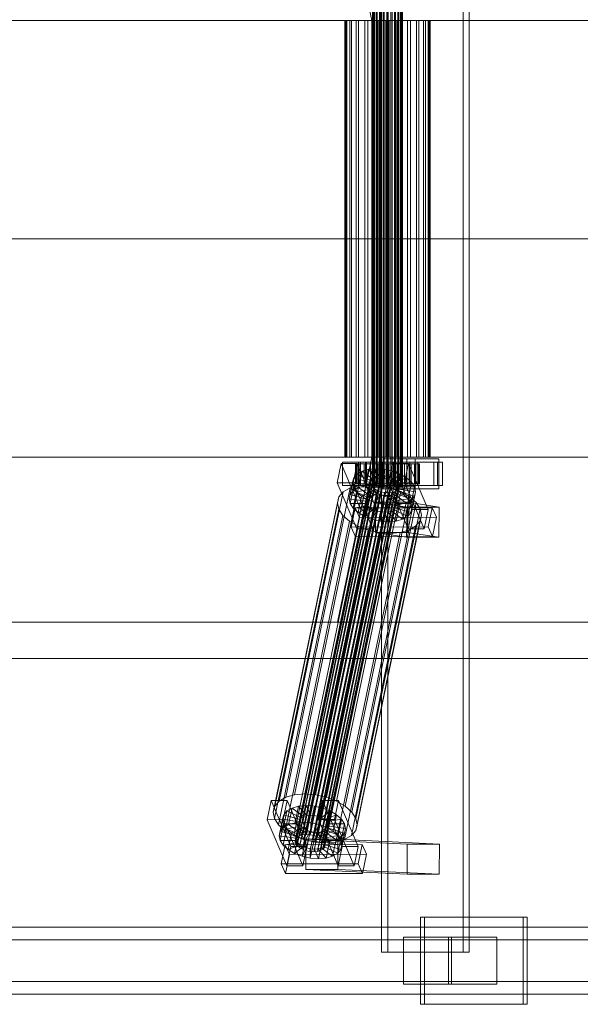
# Model space of a CAD drawing. Header units: millimetres. Extents: x -2233 to 65662, y -50530 to 6847.
# Tile 425 of 656: x 22352 to 22686, y -18456 to -17870. Entities that reach past the tile are written whole.
import ezdxf

# ---------------------------------------------------------------- set-up
doc = ezdxf.new("R2010")
doc.units = ezdxf.units.MM
doc.layers.add('superior_C02', color=7, linetype='Continuous', lineweight=0)

msp = doc.modelspace()

# ---------------------------------------------------------------- linework, layer by layer
at = {"layer": 'superior_C02'}
for p, q in [((22567.843, -17575), (22567.843, -18425)), ((22571.419, -18425), (22571.419, -17575)), ((22616.334, -18425), (22616.334, -17575)), ((22619.91, -17575), (22619.91, -18425)), ((22541.592, -17771.702), (22561.995, -17870)), ((22563.773, -17870), (22543.371, -17771.702)), ((22562.351, -18148), (22562.351, -17852)), ((22562.563, -18148), (22562.563, -17852)), ((22562.753, -18148), (22562.753, -17852)), ((22563.372, -18148), (22563.372, -17852)), ((22563.74, -18148), (22563.74, -17852)), ((22564.725, -18148), (22564.725, -17852)), ((22565.245, -18148), (22565.245, -17852)), ((22566.529, -18148), (22566.529, -17852)), ((22567.166, -18148), (22567.166, -17852)), ((22568.661, -18148), (22568.661, -17852)), ((22569.371, -18148), (22569.371, -17852)), ((22570.976, -18148), (22570.976, -17852)), ((22571.711, -18148), (22571.711, -17852)), ((22573.316, -18148), (22573.316, -17852)), ((22574.026, -18148), (22574.026, -17852)), ((22575.522, -18148), (22575.522, -17852)), ((22576.158, -18148), (22576.158, -17852)), ((22577.443, -18148), (22577.443, -17852)), ((22577.962, -18148), (22577.962, -17852)), ((22578.948, -18148), (22578.948, -17852)), ((22579.315, -18148), (22579.315, -17852)), ((22579.935, -17852), (22579.935, -18148)), ((22580.125, -18148), (22580.125, -17852)), ((22580.336, -18148), (22580.336, -17852)), ((21988.96, -17870), (22561.995, -17870)), ((22563.773, -17870), (21990.738, -17870)), ((22546.561, -17870), (22545.965, -17870)), ((22545.965, -17870), (22547.098, -17870)), ((22545.965, -18130), (22545.965, -17870)), ((22548.847, -17870), (22546.561, -17870)), ((22546.561, -18130), (22546.561, -17870)), ((22547.098, -17870), (22549.884, -17870)), ((22547.098, -18130), (22547.098, -17870)), ((22552.665, -17870), (22548.847, -17870)), ((22548.847, -18130), (22548.847, -17870)), ((22549.884, -17870), (22554.132, -17870)), ((22549.884, -18130), (22549.884, -17870)), ((22557.756, -17870), (22552.665, -17870)), ((22552.665, -18130), (22552.665, -17870)), ((22554.132, -17870), (22559.553, -17870)), ((22554.132, -18130), (22554.132, -17870)), ((22563.773, -17870), (22557.756, -17870)), ((22557.756, -18130), (22557.756, -17870)), ((22559.553, -17870), (22565.777, -17870)), ((22559.553, -18130), (22559.553, -17870)), ((22561.995, -17870), (22561.995, -18000)), ((22561.995, -17870), (22991.771, -17870)), ((22563.773, -18000), (22563.773, -17870)), ((22993.55, -17870), (22563.773, -17870)), ((22570.307, -17870), (22563.773, -17870)), ((22563.773, -18130), (22563.773, -17870)), ((22565.777, -17870), (22572.381, -17870)), ((22565.777, -18130), (22565.777, -17870)), ((22576.91, -17870), (22570.307, -17870)), ((22570.307, -18130), (22570.307, -17870)), ((22572.381, -17870), (22578.914, -17870)), ((22572.381, -18130), (22572.381, -17870)), ((22583.135, -17870), (22576.91, -17870)), ((22576.91, -18130), (22576.91, -17870)), ((22578.914, -17870), (22584.932, -17870)), ((22578.914, -18130), (22578.914, -17870)), ((22588.556, -17870), (22583.135, -17870)), ((22583.135, -18130), (22583.135, -17870)), ((22584.932, -17870), (22590.023, -17870)), ((22584.932, -18130), (22584.932, -17870)), ((22592.804, -17870), (22588.556, -17870)), ((22588.556, -18130), (22588.556, -17870)), ((22590.023, -17870), (22593.841, -17870)), ((22590.023, -18130), (22590.023, -17870)), ((22595.589, -17870), (22592.804, -17870)), ((22592.804, -18130), (22592.804, -17870)), ((22593.841, -17870), (22596.126, -17870)), ((22593.841, -18130), (22593.841, -17870)), ((22596.723, -17870), (22595.589, -17870)), ((22595.589, -17870), (22595.589, -18130)), ((22596.126, -17870), (22596.723, -17870)), ((22596.126, -18130), (22596.126, -17870)), ((22596.723, -18130), (22596.723, -17870)), ((21988.96, -18000), (22561.995, -18000)), ((22563.773, -18000), (21990.738, -18000)), ((22561.995, -18000), (22561.995, -18130)), ((22561.995, -18000), (22991.771, -18000)), ((22563.773, -18130), (22563.773, -18000)), ((22993.55, -18000), (22563.773, -18000)), ((21988.96, -18130), (22561.995, -18130)), ((22563.773, -18130), (21990.738, -18130)), ((22543.755, -18133.859), (22541.374, -18145.327)), ((22561.995, -18130), (22541.592, -18228.298)), ((22543.371, -18228.298), (22563.773, -18130)), ((22553.3, -18133.847), (22543.755, -18133.859)), ((22555.505, -18161.391), (22543.755, -18133.859)), ((22553.989, -18133), (22544.443, -18133)), ((22544.443, -18133), (22544.443, -18147)), ((22558.75, -18133), (22544.443, -18133)), ((22547.098, -18130), (22545.965, -18130)), ((22545.965, -18130), (22546.561, -18130)), ((22546.561, -18130), (22548.847, -18130)), ((22549.884, -18130), (22547.098, -18130)), ((22548.847, -18130), (22552.665, -18130)), ((22554.132, -18130), (22549.884, -18130)), ((22550.92, -18145.315), (22553.3, -18133.847)), ((22552.806, -18134), (22552.36, -18134)), ((22552.36, -18134), (22562.351, -18134)), ((22552.36, -18146), (22552.36, -18134)), ((22552.36, -18134), (22553.207, -18134)), ((22552.665, -18130), (22557.756, -18130)), ((22554.515, -18134), (22552.806, -18134)), ((22552.806, -18134), (22562.563, -18134)), ((22552.806, -18146), (22552.806, -18134)), ((22553.207, -18134), (22562.753, -18134)), ((22553.207, -18146), (22553.207, -18134)), ((22553.207, -18134), (22555.291, -18134)), ((22553.3, -18133.847), (22565.051, -18161.379)), ((22553.989, -18147), (22553.989, -18133)), ((22553.989, -18133), (22568.295, -18133)), ((22559.553, -18130), (22554.132, -18130)), ((22557.371, -18134), (22554.515, -18134)), ((22554.515, -18134), (22563.372, -18134)), ((22554.515, -18146), (22554.515, -18134)), ((22601.108, -18133), (22555.29, -18133)), ((22555.29, -18133), (22555.29, -18147)), ((22558.27, -18133), (22555.29, -18133)), ((22555.291, -18134), (22563.74, -18134)), ((22555.291, -18146), (22555.291, -18134)), ((22555.291, -18134), (22558.469, -18134)), ((22561.18, -18134), (22557.371, -18134)), ((22557.371, -18134), (22564.725, -18134)), ((22557.371, -18146), (22557.371, -18134)), ((22557.756, -18130), (22563.773, -18130)), ((22558.27, -18147), (22558.27, -18133)), ((22558.27, -18133), (22604.089, -18133)), ((22558.469, -18134), (22565.245, -18134)), ((22558.469, -18146), (22558.469, -18134)), ((22558.469, -18134), (22562.524, -18134)), ((22558.75, -18147), (22558.75, -18133)), ((22558.75, -18133), (22568.295, -18133)), ((22565.777, -18130), (22559.553, -18130)), ((22565.681, -18134), (22561.18, -18134)), ((22561.18, -18134), (22566.529, -18134)), ((22561.18, -18146), (22561.18, -18134)), ((22561.995, -18130), (22991.771, -18130)), ((22562.351, -18134), (22562.563, -18134)), ((22562.351, -18134), (22562.351, -18146)), ((22562.753, -18134), (22562.351, -18134)), ((22562.524, -18134), (22567.166, -18134)), ((22562.524, -18146), (22562.524, -18134)), ((22562.524, -18134), (22567.18, -18134)), ((22562.563, -18134), (22563.372, -18134)), ((22562.563, -18134), (22562.563, -18146)), ((22562.753, -18134), (22562.753, -18146)), ((22563.74, -18134), (22562.753, -18134)), ((22563.372, -18134), (22564.725, -18134)), ((22563.372, -18134), (22563.372, -18146)), ((22563.74, -18134), (22563.74, -18146)), ((22565.245, -18134), (22563.74, -18134)), ((22993.55, -18130), (22563.773, -18130)), ((22563.773, -18130), (22570.307, -18130)), ((22564.725, -18134), (22566.529, -18134)), ((22564.725, -18134), (22564.725, -18146)), ((22565.245, -18134), (22565.245, -18146)), ((22567.166, -18134), (22565.245, -18134)), ((22570.568, -18134), (22565.681, -18134)), ((22565.681, -18134), (22568.661, -18134)), ((22565.681, -18146), (22565.681, -18134)), ((22572.381, -18130), (22565.777, -18130)), ((22566.529, -18134), (22568.661, -18134)), ((22566.529, -18134), (22566.529, -18146)), ((22567.166, -18134), (22567.166, -18146)), ((22569.371, -18134), (22567.166, -18134)), ((22567.18, -18134), (22569.371, -18134)), ((22567.18, -18146), (22567.18, -18134)), ((22567.18, -18134), (22572.12, -18134)), ((22568.295, -18133), (22568.295, -18147)), ((22587.745, -18131), (22568.654, -18131)), ((22568.654, -18131), (22568.654, -18149)), ((22582.841, -18131), (22568.654, -18131)), ((22568.661, -18134), (22570.976, -18134)), ((22568.661, -18134), (22568.661, -18146)), ((22569.371, -18134), (22569.371, -18146)), ((22571.711, -18134), (22569.371, -18134)), ((22570.307, -18130), (22576.91, -18130)), ((22575.508, -18134), (22570.568, -18134)), ((22570.568, -18134), (22570.976, -18134)), ((22570.568, -18146), (22570.568, -18134)), ((22570.976, -18134), (22573.316, -18134)), ((22570.976, -18134), (22570.976, -18146)), ((22572.12, -18134), (22571.711, -18134)), ((22571.711, -18134), (22571.711, -18146)), ((22574.026, -18134), (22571.711, -18134)), ((22574.3, -18133.821), (22571.92, -18145.289)), ((22572.12, -18146), (22572.12, -18134)), ((22572.12, -18134), (22577.007, -18134)), ((22578.914, -18130), (22572.381, -18130)), ((22575.508, -18134), (22573.316, -18134)), ((22573.316, -18134), (22575.522, -18134)), ((22573.316, -18134), (22573.316, -18146)), ((22577.007, -18134), (22574.026, -18134)), ((22574.026, -18134), (22574.026, -18146)), ((22576.158, -18134), (22574.026, -18134)), ((22583.846, -18133.809), (22574.3, -18133.821)), ((22586.051, -18161.353), (22574.3, -18133.821)), ((22584.534, -18133), (22574.989, -18133)), ((22574.989, -18133), (22574.989, -18147)), ((22589.295, -18133), (22574.989, -18133)), ((22580.164, -18134), (22575.508, -18134)), ((22575.508, -18146), (22575.508, -18134)), ((22580.164, -18134), (22575.522, -18134)), ((22575.522, -18134), (22577.443, -18134)), ((22575.522, -18134), (22575.522, -18146)), ((22581.508, -18134), (22576.158, -18134)), ((22576.158, -18134), (22576.158, -18146)), ((22577.962, -18134), (22576.158, -18134)), ((22576.91, -18130), (22583.135, -18130)), ((22577.007, -18146), (22577.007, -18134)), ((22577.007, -18134), (22581.508, -18134)), ((22584.219, -18134), (22577.443, -18134)), ((22577.443, -18134), (22578.948, -18134)), ((22577.443, -18134), (22577.443, -18146)), ((22585.316, -18134), (22577.962, -18134)), ((22577.962, -18134), (22577.962, -18146)), ((22579.315, -18134), (22577.962, -18134)), ((22584.932, -18130), (22578.914, -18130)), ((22587.397, -18134), (22578.948, -18134)), ((22578.948, -18134), (22579.935, -18134)), ((22578.948, -18134), (22578.948, -18146)), ((22588.173, -18134), (22579.315, -18134)), ((22579.315, -18134), (22579.315, -18146)), ((22580.125, -18134), (22579.315, -18134)), ((22579.935, -18134), (22589.48, -18134)), ((22579.935, -18146), (22579.935, -18134)), ((22579.935, -18134), (22580.336, -18134)), ((22589.882, -18134), (22580.125, -18134)), ((22580.125, -18134), (22580.125, -18146)), ((22580.336, -18134), (22580.125, -18134)), ((22584.219, -18134), (22580.164, -18134)), ((22580.164, -18146), (22580.164, -18134)), ((22590.328, -18134), (22580.336, -18134)), ((22580.336, -18134), (22580.336, -18146)), ((22581.466, -18145.277), (22583.846, -18133.809)), ((22581.508, -18146), (22581.508, -18134)), ((22581.508, -18134), (22585.316, -18134)), ((22582.841, -18149), (22582.841, -18131)), ((22582.841, -18131), (22601.932, -18131)), ((22583.135, -18130), (22588.556, -18130)), ((22583.846, -18133.809), (22595.596, -18161.341)), ((22587.397, -18134), (22584.219, -18134)), ((22584.219, -18146), (22584.219, -18134)), ((22584.534, -18147), (22584.534, -18133)), ((22584.534, -18133), (22598.841, -18133)), ((22590.023, -18130), (22584.932, -18130)), ((22585.316, -18146), (22585.316, -18134)), ((22585.316, -18134), (22588.173, -18134)), ((22589.48, -18134), (22587.397, -18134)), ((22587.397, -18146), (22587.397, -18134)), ((22587.745, -18149), (22587.745, -18131)), ((22587.745, -18131), (22601.932, -18131)), ((22588.173, -18146), (22588.173, -18134)), ((22588.173, -18134), (22589.882, -18134)), ((22588.556, -18130), (22592.804, -18130)), ((22589.295, -18147), (22589.295, -18133)), ((22589.295, -18133), (22598.841, -18133)), ((22589.48, -18134), (22589.48, -18146)), ((22590.328, -18134), (22589.48, -18134)), ((22589.882, -18146), (22589.882, -18134)), ((22589.882, -18134), (22590.328, -18134)), ((22593.841, -18130), (22590.023, -18130)), ((22590.328, -18146), (22590.328, -18134)), ((22592.804, -18130), (22595.589, -18130)), ((22596.126, -18130), (22593.841, -18130)), ((22595.589, -18130), (22596.723, -18130)), ((22596.723, -18130), (22596.126, -18130)), ((22598.841, -18133), (22598.841, -18147)), ((22601.108, -18147), (22601.108, -18133)), ((22601.108, -18133), (22604.089, -18133)), ((22601.932, -18131), (22601.932, -18149)), ((22604.089, -18133), (22604.089, -18147)), ((22551.107, -18149.985), (22553.147, -18140.156)), ((22553.147, -18140.156), (22551.229, -18142.416)), ((22556.164, -18138.419), (22553.147, -18140.156)), ((22553.147, -18140.156), (22561.628, -18144.203)), ((22554.124, -18148.249), (22556.164, -18138.419)), ((22560.074, -18137.325), (22556.164, -18138.419)), ((22556.164, -18138.419), (22563.057, -18143.38)), ((22558.034, -18147.155), (22560.074, -18137.325)), ((22564.609, -18136.948), (22560.074, -18137.325)), ((22560.074, -18137.325), (22564.909, -18142.862)), ((22562.569, -18146.777), (22564.609, -18136.948)), ((22569.462, -18137.313), (22564.609, -18136.948)), ((22564.609, -18136.948), (22567.058, -18142.683)), ((22567.422, -18147.143), (22569.462, -18137.313)), ((22569.462, -18137.313), (22569.356, -18142.856)), ((22574.301, -18138.396), (22569.462, -18137.313)), ((22574.301, -18138.396), (22571.648, -18143.369)), ((22572.261, -18148.226), (22574.301, -18138.396)), ((22578.796, -18140.123), (22573.778, -18144.188)), ((22578.796, -18140.123), (22574.301, -18138.396)), ((22576.756, -18149.953), (22578.796, -18140.123)), ((22582.642, -18142.377), (22578.796, -18140.123)), ((22516.357, -18358.68), (22560.732, -18144.881)), ((22516.634, -18360.017), (22561.01, -18146.218)), ((22516.684, -18357.434), (22561.059, -18143.635)), ((22517.593, -18356.363), (22561.968, -18142.565)), ((22519.022, -18355.541), (22563.397, -18141.742)), ((22520.874, -18355.022), (22565.249, -18141.224)), ((22523.022, -18354.844), (22567.398, -18141.045)), ((22525.321, -18355.017), (22569.696, -18141.218)), ((22527.613, -18355.53), (22571.988, -18141.731)), ((22529.742, -18356.348), (22574.118, -18142.549)), ((22531.564, -18357.415), (22575.939, -18143.617)), ((22532.953, -18358.659), (22577.329, -18144.861)), ((22578.192, -18146.196), (22533.816, -18359.995)), ((22541.374, -18145.327), (22550.92, -18145.315)), ((22541.374, -18145.327), (22553.125, -18172.859)), ((22548.498, -18154.877), (22550.538, -18145.047)), ((22549.188, -18152.246), (22551.229, -18142.416)), ((22551.229, -18142.416), (22550.538, -18145.047)), ((22550.538, -18145.047), (22560.392, -18146.52)), ((22550.538, -18145.047), (22551.124, -18147.868)), ((22562.671, -18172.847), (22550.92, -18145.315)), ((22551.229, -18142.416), (22560.719, -18145.274)), ((22562.351, -18146), (22552.36, -18146)), ((22552.36, -18146), (22552.806, -18146)), ((22553.207, -18146), (22552.36, -18146)), ((22562.563, -18146), (22552.806, -18146)), ((22552.806, -18146), (22554.515, -18146)), ((22562.753, -18146), (22553.207, -18146)), ((22555.291, -18146), (22553.207, -18146)), ((22563.372, -18146), (22554.515, -18146)), ((22554.515, -18146), (22557.371, -18146)), ((22563.74, -18146), (22555.291, -18146)), ((22558.469, -18146), (22555.291, -18146)), ((22564.725, -18146), (22557.371, -18146)), ((22557.371, -18146), (22561.18, -18146)), ((22565.245, -18146), (22558.469, -18146)), ((22562.524, -18146), (22558.469, -18146)), ((22560.719, -18145.274), (22558.679, -18155.103)), ((22561.628, -18144.203), (22559.588, -18154.033)), ((22560.392, -18146.52), (22560.719, -18145.274)), ((22560.719, -18145.274), (22561.628, -18144.203)), ((22561.059, -18143.635), (22560.732, -18144.881)), ((22560.732, -18144.881), (22561.01, -18146.218)), ((22561.01, -18146.218), (22561.873, -18147.554)), ((22563.057, -18143.38), (22561.017, -18153.21)), ((22561.968, -18142.565), (22561.059, -18143.635)), ((22566.529, -18146), (22561.18, -18146)), ((22561.18, -18146), (22565.681, -18146)), ((22561.628, -18144.203), (22563.057, -18143.38)), ((22563.397, -18141.742), (22561.968, -18142.565)), ((22562.563, -18146), (22562.351, -18146)), ((22562.351, -18146), (22562.753, -18146)), ((22567.166, -18146), (22562.524, -18146)), ((22567.18, -18146), (22562.524, -18146)), ((22563.372, -18146), (22562.563, -18146)), ((22562.753, -18146), (22563.74, -18146)), ((22564.909, -18142.862), (22562.869, -18152.692)), ((22563.057, -18143.38), (22564.909, -18142.862)), ((22564.725, -18146), (22563.372, -18146)), ((22565.249, -18141.224), (22563.397, -18141.742)), ((22563.74, -18146), (22565.245, -18146)), ((22566.529, -18146), (22564.725, -18146)), ((22564.909, -18142.862), (22567.058, -18142.683)), ((22567.058, -18142.683), (22565.017, -18152.513)), ((22565.245, -18146), (22567.166, -18146)), ((22567.398, -18141.045), (22565.249, -18141.224)), ((22568.661, -18146), (22565.681, -18146)), ((22565.681, -18146), (22570.568, -18146)), ((22568.661, -18146), (22566.529, -18146)), ((22567.058, -18142.683), (22569.356, -18142.856)), ((22567.166, -18146), (22569.371, -18146)), ((22569.371, -18146), (22567.18, -18146)), ((22572.12, -18146), (22567.18, -18146)), ((22569.356, -18142.856), (22567.316, -18152.686)), ((22569.696, -18141.218), (22567.398, -18141.045)), ((22570.976, -18146), (22568.661, -18146)), ((22569.356, -18142.856), (22571.648, -18143.369)), ((22569.371, -18146), (22571.711, -18146)), ((22571.648, -18143.369), (22569.608, -18153.199)), ((22571.988, -18141.731), (22569.696, -18141.218)), ((22570.976, -18146), (22570.568, -18146)), ((22570.568, -18146), (22575.508, -18146)), ((22573.316, -18146), (22570.976, -18146)), ((22571.648, -18143.369), (22573.778, -18144.188)), ((22571.711, -18146), (22572.12, -18146)), ((22571.711, -18146), (22574.026, -18146)), ((22573.778, -18144.188), (22571.737, -18154.017)), ((22571.92, -18145.289), (22581.466, -18145.277)), ((22571.92, -18145.289), (22583.671, -18172.821)), ((22574.118, -18142.549), (22571.988, -18141.731)), ((22577.007, -18146), (22572.12, -18146)), ((22575.522, -18146), (22573.316, -18146)), ((22573.316, -18146), (22575.508, -18146)), ((22575.599, -18145.255), (22573.559, -18155.085)), ((22573.778, -18144.188), (22575.599, -18145.255)), ((22574.026, -18146), (22577.007, -18146)), ((22574.026, -18146), (22576.158, -18146)), ((22575.939, -18143.617), (22574.118, -18142.549)), ((22575.508, -18146), (22580.164, -18146)), ((22577.443, -18146), (22575.522, -18146)), ((22575.522, -18146), (22580.164, -18146)), ((22582.642, -18142.377), (22575.599, -18145.255)), ((22575.599, -18145.255), (22576.989, -18146.499)), ((22577.329, -18144.861), (22575.939, -18143.617)), ((22576.158, -18146), (22581.508, -18146)), ((22576.158, -18146), (22577.962, -18146)), ((22585.575, -18145.003), (22576.989, -18146.499)), ((22581.508, -18146), (22577.007, -18146)), ((22578.192, -18146.196), (22577.329, -18144.861)), ((22578.948, -18146), (22577.443, -18146)), ((22577.443, -18146), (22584.219, -18146)), ((22577.962, -18146), (22585.316, -18146)), ((22577.962, -18146), (22579.315, -18146)), ((22578.469, -18147.533), (22578.192, -18146.196)), ((22579.935, -18146), (22578.948, -18146)), ((22578.948, -18146), (22587.397, -18146)), ((22579.315, -18146), (22588.173, -18146)), ((22579.315, -18146), (22580.125, -18146)), ((22589.48, -18146), (22579.935, -18146)), ((22580.336, -18146), (22579.935, -18146)), ((22580.125, -18146), (22589.882, -18146)), ((22580.125, -18146), (22580.336, -18146)), ((22580.164, -18146), (22584.219, -18146)), ((22580.336, -18146), (22590.328, -18146)), ((22580.601, -18152.207), (22582.642, -18142.377)), ((22593.216, -18172.809), (22581.466, -18145.277)), ((22585.316, -18146), (22581.508, -18146)), ((22585.575, -18145.003), (22582.642, -18142.377)), ((22583.535, -18154.833), (22585.575, -18145.003)), ((22584.219, -18146), (22587.397, -18146)), ((22588.173, -18146), (22585.316, -18146)), ((22587.397, -18147.823), (22585.575, -18145.003)), ((22587.397, -18146), (22589.48, -18146)), ((22589.882, -18146), (22588.173, -18146)), ((22589.48, -18146), (22590.328, -18146)), ((22590.328, -18146), (22589.882, -18146)), ((22506.745, -18334.981), (22544.999, -18150.672)), ((22510.778, -18332.659), (22549.033, -18148.35)), ((22516.004, -18331.197), (22554.259, -18146.887)), ((22517.497, -18361.352), (22561.873, -18147.554)), ((22518.887, -18362.596), (22563.262, -18148.798)), ((22520.709, -18363.664), (22565.084, -18149.865)), ((22522.068, -18330.692), (22560.322, -18146.383)), ((22522.838, -18364.482), (22567.213, -18150.683)), ((22525.13, -18364.995), (22569.505, -18151.196)), ((22527.429, -18365.168), (22571.804, -18151.369)), ((22528.555, -18331.181), (22566.81, -18146.872)), ((22529.577, -18364.989), (22573.952, -18151.191)), ((22531.429, -18364.471), (22575.804, -18150.672)), ((22532.858, -18363.648), (22577.233, -18149.85)), ((22533.767, -18362.578), (22578.142, -18148.779)), ((22534.094, -18361.332), (22578.469, -18147.533)), ((22535.024, -18332.629), (22573.278, -18148.32)), ((22541.033, -18334.938), (22579.288, -18150.629)), ((22544.999, -18150.672), (22542.434, -18153.694)), ((22544.443, -18147), (22553.989, -18147)), ((22544.443, -18147), (22558.75, -18147)), ((22549.033, -18148.35), (22544.999, -18150.672)), ((22554.259, -18146.887), (22549.033, -18148.35)), ((22549.084, -18157.698), (22551.124, -18147.868)), ((22549.188, -18152.246), (22551.107, -18149.985)), ((22550.906, -18160.518), (22552.946, -18150.688)), ((22551.107, -18149.985), (22554.124, -18148.249)), ((22559.588, -18154.033), (22551.107, -18149.985)), ((22551.124, -18147.868), (22560.67, -18147.856)), ((22551.124, -18147.868), (22552.946, -18150.688)), ((22552.946, -18150.688), (22561.533, -18149.192)), ((22552.946, -18150.688), (22555.88, -18153.314)), ((22568.295, -18147), (22553.989, -18147)), ((22554.124, -18148.249), (22558.034, -18147.155)), ((22561.017, -18153.21), (22554.124, -18148.249)), ((22560.322, -18146.383), (22554.259, -18146.887)), ((22555.29, -18147), (22601.108, -18147)), ((22555.29, -18147), (22558.27, -18147)), ((22555.88, -18153.314), (22562.922, -18150.436)), ((22558.034, -18147.155), (22562.569, -18146.777)), ((22562.869, -18152.692), (22558.034, -18147.155)), ((22604.089, -18147), (22558.27, -18147)), ((22560.392, -18146.52), (22558.352, -18156.35)), ((22560.67, -18147.856), (22558.63, -18157.686)), ((22568.295, -18147), (22558.75, -18147)), ((22561.533, -18149.192), (22559.493, -18159.022)), ((22559.725, -18155.567), (22564.744, -18151.503)), ((22566.81, -18146.872), (22560.322, -18146.383)), ((22560.67, -18147.856), (22560.392, -18146.52)), ((22561.533, -18149.192), (22560.67, -18147.856)), ((22562.922, -18150.436), (22560.882, -18160.266)), ((22562.922, -18150.436), (22561.533, -18149.192)), ((22561.873, -18147.554), (22563.262, -18148.798)), ((22562.753, -18148), (22562.351, -18148)), ((22562.351, -18148), (22562.563, -18148)), ((22562.563, -18148), (22563.372, -18148)), ((22565.017, -18152.513), (22562.569, -18146.777)), ((22562.569, -18146.777), (22567.422, -18147.143)), ((22564.744, -18151.503), (22562.704, -18161.333)), ((22563.74, -18148), (22562.753, -18148)), ((22564.744, -18151.503), (22562.922, -18150.436)), ((22563.262, -18148.798), (22565.084, -18149.865)), ((22563.372, -18148), (22564.725, -18148)), ((22565.245, -18148), (22563.74, -18148)), ((22564.725, -18148), (22566.529, -18148)), ((22566.873, -18152.321), (22564.744, -18151.503)), ((22565.084, -18149.865), (22567.213, -18150.683)), ((22567.166, -18148), (22565.245, -18148)), ((22566.529, -18148), (22568.661, -18148)), ((22573.278, -18148.32), (22566.81, -18146.872)), ((22569.371, -18148), (22567.166, -18148)), ((22567.213, -18150.683), (22569.505, -18151.196)), ((22567.316, -18152.686), (22567.422, -18147.143)), ((22567.422, -18147.143), (22572.261, -18148.226)), ((22568.654, -18149), (22587.745, -18149)), ((22582.841, -18149), (22568.654, -18149)), ((22568.661, -18148), (22570.976, -18148)), ((22571.711, -18148), (22569.371, -18148)), ((22569.505, -18151.196), (22571.804, -18151.369)), ((22569.608, -18153.199), (22572.261, -18148.226)), ((22570.976, -18148), (22573.316, -18148)), ((22574.026, -18148), (22571.711, -18148)), ((22571.737, -18154.017), (22576.756, -18149.953)), ((22571.804, -18151.369), (22573.952, -18151.191)), ((22572.261, -18148.226), (22576.756, -18149.953)), ((22579.288, -18150.629), (22573.278, -18148.32)), ((22573.316, -18148), (22575.522, -18148)), ((22573.952, -18151.191), (22575.804, -18150.672)), ((22576.158, -18148), (22574.026, -18148)), ((22576.893, -18151.488), (22574.853, -18161.318)), ((22576.989, -18146.499), (22574.948, -18156.329)), ((22574.989, -18147), (22584.534, -18147)), ((22574.989, -18147), (22589.295, -18147)), ((22576.893, -18151.488), (22575.464, -18152.311)), ((22575.522, -18148), (22577.443, -18148)), ((22577.802, -18150.417), (22575.762, -18160.247)), ((22575.804, -18150.672), (22577.233, -18149.85)), ((22575.811, -18157.665), (22577.852, -18147.835)), ((22578.129, -18149.171), (22576.089, -18159.001)), ((22577.962, -18148), (22576.158, -18148)), ((22576.756, -18149.953), (22580.601, -18152.207)), ((22577.802, -18150.417), (22576.893, -18151.488)), ((22585.374, -18155.535), (22576.893, -18151.488)), ((22576.989, -18146.499), (22577.852, -18147.835)), ((22577.233, -18149.85), (22578.142, -18148.779)), ((22577.443, -18148), (22578.948, -18148)), ((22578.129, -18149.171), (22577.802, -18150.417)), ((22587.293, -18153.275), (22577.802, -18150.417)), ((22577.852, -18147.835), (22587.397, -18147.823)), ((22577.852, -18147.835), (22578.129, -18149.171)), ((22579.315, -18148), (22577.962, -18148)), ((22587.983, -18150.644), (22578.129, -18149.171)), ((22578.142, -18148.779), (22578.469, -18147.533)), ((22578.948, -18148), (22579.935, -18148)), ((22584.429, -18153.641), (22579.288, -18150.629)), ((22580.125, -18148), (22579.315, -18148)), ((22579.935, -18148), (22580.336, -18148)), ((22580.336, -18148), (22580.125, -18148)), ((22601.932, -18149), (22582.841, -18149)), ((22598.841, -18147), (22584.534, -18147)), ((22587.397, -18147.823), (22585.357, -18157.653)), ((22585.943, -18160.474), (22587.983, -18150.644)), ((22587.293, -18153.275), (22587.983, -18150.644)), ((22587.983, -18150.644), (22587.397, -18147.823)), ((22601.932, -18149), (22587.745, -18149)), ((22598.841, -18147), (22589.295, -18147)), ((22604.089, -18147), (22601.108, -18147)), ((22503.257, -18341.52), (22541.512, -18157.211)), ((22504.179, -18338.003), (22542.434, -18153.694)), ((22542.434, -18153.694), (22541.512, -18157.211)), ((22541.512, -18157.211), (22542.295, -18160.982)), ((22546.174, -18337.95), (22584.429, -18153.641)), ((22548.498, -18154.877), (22549.188, -18152.246)), ((22558.352, -18156.35), (22548.498, -18154.877)), ((22549.084, -18157.698), (22548.498, -18154.877)), ((22558.63, -18157.686), (22549.084, -18157.698)), ((22550.906, -18160.518), (22549.084, -18157.698)), ((22558.679, -18155.103), (22549.188, -18152.246)), ((22550.096, -18341.461), (22588.35, -18157.152)), ((22553.84, -18163.144), (22555.88, -18153.314)), ((22555.88, -18153.314), (22559.725, -18155.567)), ((22557.685, -18165.397), (22559.725, -18155.567)), ((22558.679, -18155.103), (22558.352, -18156.35)), ((22558.352, -18156.35), (22558.63, -18157.686)), ((22558.63, -18157.686), (22559.493, -18159.022)), ((22559.588, -18154.033), (22558.679, -18155.103)), ((22561.017, -18153.21), (22559.588, -18154.033)), ((22559.725, -18155.567), (22564.221, -18157.295)), ((22562.869, -18152.692), (22561.017, -18153.21)), ((22562.18, -18167.125), (22564.221, -18157.295)), ((22565.017, -18152.513), (22562.869, -18152.692)), ((22564.45, -18156.962), (22564.202, -18174.943)), ((22564.221, -18157.295), (22566.873, -18152.321)), ((22564.221, -18157.295), (22569.06, -18158.378)), ((22583.54, -18156.962), (22564.45, -18156.962)), ((22582.959, -18159.83), (22564.45, -18156.962)), ((22566.873, -18152.321), (22564.833, -18162.151)), ((22567.316, -18152.686), (22565.017, -18152.513)), ((22569.165, -18152.835), (22566.873, -18152.321)), ((22569.165, -18152.835), (22567.125, -18162.664)), ((22569.608, -18153.199), (22567.316, -18152.686)), ((22569.06, -18158.378), (22569.165, -18152.835)), ((22571.464, -18153.008), (22569.165, -18152.835)), ((22571.464, -18153.008), (22569.424, -18162.837)), ((22571.737, -18154.017), (22569.608, -18153.199)), ((22573.612, -18152.829), (22571.464, -18153.008)), ((22573.912, -18158.743), (22571.464, -18153.008)), ((22573.612, -18152.829), (22571.572, -18162.659)), ((22573.559, -18155.085), (22571.737, -18154.017)), ((22575.464, -18152.311), (22573.424, -18162.14)), ((22573.559, -18155.085), (22580.601, -18152.207)), ((22574.948, -18156.329), (22573.559, -18155.085)), ((22575.464, -18152.311), (22573.612, -18152.829)), ((22578.448, -18158.366), (22573.612, -18152.829)), ((22574.948, -18156.329), (22583.535, -18154.833)), ((22575.811, -18157.665), (22574.948, -18156.329)), ((22582.357, -18157.272), (22575.464, -18152.311)), ((22585.357, -18157.653), (22575.811, -18157.665)), ((22576.089, -18159.001), (22575.811, -18157.665)), ((22578.448, -18158.366), (22582.357, -18157.272)), ((22580.317, -18167.102), (22582.357, -18157.272)), ((22580.601, -18152.207), (22583.535, -18154.833)), ((22582.357, -18157.272), (22585.374, -18155.535)), ((22583.293, -18174.943), (22583.54, -18156.962)), ((22583.334, -18165.365), (22585.374, -18155.535)), ((22583.535, -18154.833), (22585.357, -18157.653)), ((22583.54, -18156.962), (22602.049, -18159.83)), ((22588.35, -18157.152), (22584.429, -18153.641)), ((22585.253, -18163.105), (22587.293, -18153.275)), ((22585.357, -18157.653), (22585.943, -18160.474)), ((22585.374, -18155.535), (22587.293, -18153.275)), ((22590.786, -18160.922), (22588.35, -18157.152)), ((22504.04, -18345.291), (22542.295, -18160.982)), ((22542.295, -18160.982), (22544.73, -18164.752)), ((22552.152, -18160.247), (22549.772, -18171.715)), ((22559.493, -18159.022), (22550.906, -18160.518)), ((22553.84, -18163.144), (22550.906, -18160.518)), ((22597.97, -18160.19), (22552.152, -18160.247)), ((22554.6, -18165.983), (22552.152, -18160.247)), ((22590.786, -18160.922), (22552.531, -18345.231)), ((22553.125, -18172.859), (22555.505, -18161.391)), ((22560.882, -18160.266), (22553.84, -18163.144)), ((22557.685, -18165.397), (22553.84, -18163.144)), ((22555.505, -18161.391), (22565.051, -18161.379)), ((22562.704, -18161.333), (22557.685, -18165.397)), ((22559.493, -18159.022), (22560.882, -18160.266)), ((22560.882, -18160.266), (22562.704, -18161.333)), ((22564.833, -18162.151), (22562.18, -18167.125)), ((22565.051, -18161.379), (22562.671, -18172.847)), ((22562.704, -18161.333), (22564.833, -18162.151)), ((22564.833, -18162.151), (22567.125, -18162.664)), ((22567.019, -18168.208), (22569.06, -18158.378)), ((22567.125, -18162.664), (22567.019, -18168.208)), ((22567.125, -18162.664), (22569.424, -18162.837)), ((22569.06, -18158.378), (22573.912, -18158.743)), ((22569.424, -18162.837), (22571.572, -18162.659)), ((22569.424, -18162.837), (22571.872, -18168.573)), ((22571.572, -18162.659), (22573.424, -18162.14)), ((22571.572, -18162.659), (22576.407, -18168.196)), ((22571.872, -18168.573), (22573.912, -18158.743)), ((22573.424, -18162.14), (22574.853, -18161.318)), ((22573.424, -18162.14), (22580.317, -18167.102)), ((22573.912, -18158.743), (22578.448, -18158.366)), ((22574.853, -18161.318), (22575.762, -18160.247)), ((22574.853, -18161.318), (22583.334, -18165.365)), ((22575.762, -18160.247), (22576.089, -18159.001)), ((22575.762, -18160.247), (22585.253, -18163.105)), ((22576.089, -18159.001), (22585.943, -18160.474)), ((22576.407, -18168.196), (22578.448, -18158.366)), ((22582.711, -18177.811), (22582.959, -18159.83)), ((22582.959, -18159.83), (22602.049, -18159.83)), ((22585.253, -18163.105), (22583.334, -18165.365)), ((22583.671, -18172.821), (22586.051, -18161.353)), ((22585.943, -18160.474), (22585.253, -18163.105)), ((22586.051, -18161.353), (22595.596, -18161.341)), ((22591.569, -18164.693), (22590.786, -18160.922)), ((22595.596, -18161.341), (22593.216, -18172.809)), ((22595.59, -18171.658), (22597.97, -18160.19)), ((22597.97, -18160.19), (22600.418, -18165.926)), ((22602.049, -18159.83), (22601.802, -18177.811)), ((22506.476, -18349.061), (22544.73, -18164.752)), ((22510.397, -18352.572), (22548.652, -18168.263)), ((22544.73, -18164.752), (22548.652, -18168.263)), ((22548.652, -18168.263), (22553.793, -18171.275)), ((22552.22, -18177.451), (22554.6, -18165.983)), ((22552.392, -18352.519), (22590.647, -18168.21)), ((22553.314, -18349.002), (22591.569, -18164.693)), ((22554.6, -18165.983), (22600.418, -18165.926)), ((22562.18, -18167.125), (22557.685, -18165.397)), ((22567.019, -18168.208), (22562.18, -18167.125)), ((22571.872, -18168.573), (22567.019, -18168.208)), ((22576.407, -18168.196), (22571.872, -18168.573)), ((22580.317, -18167.102), (22576.407, -18168.196)), ((22583.334, -18165.365), (22580.317, -18167.102)), ((22588.081, -18171.232), (22590.647, -18168.21)), ((22590.647, -18168.21), (22591.569, -18164.693)), ((22600.418, -18165.926), (22598.038, -18177.394)), ((22515.538, -18355.584), (22553.793, -18171.275)), ((22521.548, -18357.893), (22559.803, -18173.584)), ((22528.017, -18359.341), (22566.271, -18175.032)), ((22534.504, -18359.83), (22572.758, -18175.521)), ((22540.567, -18359.326), (22578.822, -18175.016)), ((22545.793, -18357.863), (22584.048, -18173.554)), ((22549.772, -18171.715), (22595.59, -18171.658)), ((22549.772, -18171.715), (22552.22, -18177.451)), ((22549.827, -18355.541), (22588.081, -18171.232)), ((22562.671, -18172.847), (22553.125, -18172.859)), ((22553.793, -18171.275), (22559.803, -18173.584)), ((22559.803, -18173.584), (22566.271, -18175.032)), ((22564.202, -18174.943), (22583.293, -18174.943)), ((22582.711, -18177.811), (22564.202, -18174.943)), ((22566.271, -18175.032), (22572.758, -18175.521)), ((22572.758, -18175.521), (22578.822, -18175.016)), ((22578.822, -18175.016), (22584.048, -18173.554)), ((22601.802, -18177.811), (22583.293, -18174.943)), ((22593.216, -18172.809), (22583.671, -18172.821)), ((22584.048, -18173.554), (22588.081, -18171.232)), ((22598.038, -18177.394), (22595.59, -18171.658)), ((22598.038, -18177.394), (22552.22, -18177.451)), ((22601.802, -18177.811), (22582.711, -18177.811)), ((22541.592, -18228.298), (21968.557, -18228.298)), ((21970.336, -18228.298), (22543.371, -18228.298)), ((22541.592, -18228.298), (22543.371, -18228.298)), ((22971.369, -18228.298), (22541.592, -18228.298)), ((22543.371, -18228.298), (22973.147, -18228.298)), ((24634.01, -18250), (15575.415, -18250)), ((15576.913, -18250), (24635.508, -18250)), ((22506.745, -18334.981), (22510.778, -18332.659)), ((22510.778, -18332.659), (22516.004, -18331.197)), ((22516.004, -18331.197), (22522.068, -18330.692)), ((22522.068, -18330.692), (22528.555, -18331.181)), ((22528.555, -18331.181), (22535.024, -18332.629)), ((22535.024, -18332.629), (22541.033, -18334.938)), ((22502.1, -18334.551), (22499.719, -18346.02)), ((22511.645, -18334.539), (22502.1, -18334.551)), ((22513.85, -18362.083), (22502.1, -18334.551)), ((22503.257, -18341.52), (22504.179, -18338.003)), ((22504.179, -18338.003), (22506.745, -18334.981)), ((22509.265, -18346.008), (22511.645, -18334.539)), ((22514.509, -18339.111), (22511.492, -18340.848)), ((22511.645, -18334.539), (22523.396, -18362.071)), ((22512.469, -18348.941), (22514.509, -18339.111)), ((22518.419, -18338.017), (22514.509, -18339.111)), ((22514.509, -18339.111), (22521.402, -18344.073)), ((22516.379, -18347.847), (22518.419, -18338.017)), ((22522.954, -18337.64), (22518.419, -18338.017)), ((22518.419, -18338.017), (22523.254, -18343.554)), ((22520.914, -18347.47), (22522.954, -18337.64)), ((22527.807, -18338.005), (22522.954, -18337.64)), ((22522.954, -18337.64), (22525.402, -18343.376)), ((22525.767, -18347.835), (22527.807, -18338.005)), ((22527.807, -18338.005), (22527.701, -18343.549)), ((22532.646, -18339.088), (22527.807, -18338.005)), ((22532.646, -18339.088), (22529.993, -18344.062)), ((22532.645, -18334.513), (22530.265, -18345.981)), ((22530.605, -18348.918), (22532.646, -18339.088)), ((22542.191, -18334.501), (22532.645, -18334.513)), ((22544.396, -18362.045), (22532.645, -18334.513)), ((22537.141, -18340.816), (22532.646, -18339.088)), ((22539.81, -18345.969), (22542.191, -18334.501)), ((22541.033, -18334.938), (22546.174, -18337.95)), ((22542.191, -18334.501), (22553.941, -18362.033)), ((22546.174, -18337.95), (22550.096, -18341.461)), ((22504.04, -18345.291), (22503.257, -18341.52)), ((22506.476, -18349.061), (22504.04, -18345.291)), ((22507.533, -18352.938), (22509.573, -18343.108)), ((22509.573, -18343.108), (22508.883, -18345.739)), ((22509.452, -18350.678), (22511.492, -18340.848)), ((22511.492, -18340.848), (22509.573, -18343.108)), ((22509.573, -18343.108), (22519.064, -18345.966)), ((22511.492, -18340.848), (22519.973, -18344.895)), ((22519.973, -18344.895), (22517.933, -18354.725)), ((22519.064, -18345.966), (22519.973, -18344.895)), ((22521.402, -18344.073), (22519.362, -18353.902)), ((22519.973, -18344.895), (22521.402, -18344.073)), ((22523.254, -18343.554), (22521.214, -18353.384)), ((22521.402, -18344.073), (22523.254, -18343.554)), ((22523.254, -18343.554), (22525.402, -18343.376)), ((22525.402, -18343.376), (22523.362, -18353.205)), ((22525.402, -18343.376), (22527.701, -18343.549)), ((22527.701, -18343.549), (22525.661, -18353.378)), ((22527.701, -18343.549), (22529.993, -18344.062)), ((22529.993, -18344.062), (22527.953, -18353.892)), ((22529.993, -18344.062), (22532.122, -18344.88)), ((22532.122, -18344.88), (22530.082, -18354.71)), ((22537.141, -18340.816), (22532.122, -18344.88)), ((22532.122, -18344.88), (22533.944, -18345.947)), ((22540.987, -18343.069), (22533.944, -18345.947)), ((22535.101, -18350.645), (22537.141, -18340.816)), ((22543.92, -18345.695), (22535.334, -18347.191)), ((22540.987, -18343.069), (22537.141, -18340.816)), ((22538.946, -18352.899), (22540.987, -18343.069)), ((22543.92, -18345.695), (22540.987, -18343.069)), ((22541.88, -18355.525), (22543.92, -18345.695)), ((22545.742, -18348.515), (22543.92, -18345.695)), ((22550.096, -18341.461), (22552.531, -18345.231)), ((22552.531, -18345.231), (22553.314, -18349.002)), ((22499.719, -18346.02), (22509.265, -18346.008)), ((22499.719, -18346.02), (22511.47, -18373.551)), ((22510.397, -18352.572), (22506.476, -18349.061)), ((22506.843, -18355.569), (22508.883, -18345.739)), ((22507.429, -18358.39), (22509.469, -18348.56)), ((22507.533, -18352.938), (22509.452, -18350.678)), ((22508.883, -18345.739), (22518.737, -18347.212)), ((22508.883, -18345.739), (22509.469, -18348.56)), ((22509.251, -18361.21), (22511.291, -18351.38)), ((22521.015, -18373.539), (22509.265, -18346.008)), ((22509.452, -18350.678), (22512.469, -18348.941)), ((22517.933, -18354.725), (22509.452, -18350.678)), ((22509.469, -18348.56), (22519.015, -18348.548)), ((22509.469, -18348.56), (22511.291, -18351.38)), ((22511.291, -18351.38), (22519.878, -18349.884)), ((22511.291, -18351.38), (22514.225, -18354.006)), ((22512.469, -18348.941), (22516.379, -18347.847)), ((22519.362, -18353.902), (22512.469, -18348.941)), ((22514.225, -18354.006), (22521.267, -18351.128)), ((22516.379, -18347.847), (22520.914, -18347.47)), ((22521.214, -18353.384), (22516.379, -18347.847)), ((22518.737, -18347.212), (22516.697, -18357.042)), ((22519.015, -18348.548), (22516.974, -18358.378)), ((22519.064, -18345.966), (22517.024, -18355.796)), ((22519.878, -18349.884), (22517.837, -18359.714)), ((22518.737, -18347.212), (22519.064, -18345.966)), ((22519.015, -18348.548), (22518.737, -18347.212)), ((22519.878, -18349.884), (22519.015, -18348.548)), ((22521.267, -18351.128), (22519.227, -18360.958)), ((22521.267, -18351.128), (22519.878, -18349.884)), ((22523.362, -18353.205), (22520.914, -18347.47)), ((22520.914, -18347.47), (22525.767, -18347.835)), ((22523.089, -18352.196), (22521.267, -18351.128)), ((22525.661, -18353.378), (22525.767, -18347.835)), ((22525.767, -18347.835), (22530.605, -18348.918)), ((22527.953, -18353.892), (22530.605, -18348.918)), ((22530.082, -18354.71), (22535.101, -18350.645)), ((22530.265, -18345.981), (22539.81, -18345.969)), ((22530.265, -18345.981), (22542.015, -18373.513)), ((22530.605, -18348.918), (22535.101, -18350.645)), ((22533.944, -18345.947), (22531.904, -18355.777)), ((22535.334, -18347.191), (22533.293, -18357.021)), ((22533.944, -18345.947), (22535.334, -18347.191)), ((22536.147, -18351.109), (22534.107, -18360.939)), ((22534.156, -18358.357), (22536.197, -18348.527)), ((22536.474, -18349.863), (22534.434, -18359.693)), ((22535.101, -18350.645), (22538.946, -18352.899)), ((22536.147, -18351.109), (22535.238, -18352.18)), ((22535.334, -18347.191), (22536.197, -18348.527)), ((22536.474, -18349.863), (22536.147, -18351.109)), ((22545.638, -18353.967), (22536.147, -18351.109)), ((22536.197, -18348.527), (22545.742, -18348.515)), ((22536.197, -18348.527), (22536.474, -18349.863)), ((22546.328, -18351.336), (22536.474, -18349.863)), ((22551.561, -18373.501), (22539.81, -18345.969)), ((22545.742, -18348.515), (22543.702, -18358.345)), ((22544.288, -18361.166), (22546.328, -18351.336)), ((22545.638, -18353.967), (22546.328, -18351.336)), ((22546.328, -18351.336), (22545.742, -18348.515)), ((22553.314, -18349.002), (22552.392, -18352.519)), ((22506.843, -18355.569), (22507.533, -18352.938)), ((22516.697, -18357.042), (22506.843, -18355.569)), ((22507.429, -18358.39), (22506.843, -18355.569)), ((22517.024, -18355.796), (22507.533, -18352.938)), ((22515.538, -18355.584), (22510.397, -18352.572)), ((22512.184, -18363.836), (22514.225, -18354.006)), ((22514.225, -18354.006), (22518.07, -18356.26)), ((22521.548, -18357.893), (22515.538, -18355.584)), ((22516.03, -18366.09), (22518.07, -18356.26)), ((22516.357, -18358.68), (22516.684, -18357.434)), ((22516.684, -18357.434), (22517.593, -18356.363)), ((22517.024, -18355.796), (22516.697, -18357.042)), ((22516.697, -18357.042), (22516.974, -18358.378)), ((22517.933, -18354.725), (22517.024, -18355.796)), ((22517.593, -18356.363), (22519.022, -18355.541)), ((22519.362, -18353.902), (22517.933, -18354.725)), ((22518.07, -18356.26), (22523.089, -18352.196)), ((22518.07, -18356.26), (22522.566, -18357.987)), ((22519.022, -18355.541), (22520.874, -18355.022)), ((22521.214, -18353.384), (22519.362, -18353.902)), ((22520.874, -18355.022), (22523.022, -18354.844)), ((22523.089, -18352.196), (22521.049, -18362.025)), ((22523.362, -18353.205), (22521.214, -18353.384)), ((22522.566, -18357.987), (22525.218, -18353.014)), ((22523.022, -18354.844), (22525.321, -18355.017)), ((22525.218, -18353.014), (22523.089, -18352.196)), ((22525.218, -18353.014), (22523.178, -18362.843)), ((22525.661, -18353.378), (22523.362, -18353.205)), ((22527.51, -18353.527), (22525.218, -18353.014)), ((22525.321, -18355.017), (22527.613, -18355.53)), ((22527.51, -18353.527), (22525.47, -18363.357)), ((22527.953, -18353.892), (22525.661, -18353.378)), ((22527.404, -18359.07), (22527.51, -18353.527)), ((22529.809, -18353.7), (22527.51, -18353.527)), ((22527.613, -18355.53), (22529.742, -18356.348)), ((22529.809, -18353.7), (22527.769, -18363.53)), ((22530.082, -18354.71), (22527.953, -18353.892)), ((22529.742, -18356.348), (22531.564, -18357.415)), ((22531.957, -18353.521), (22529.809, -18353.7)), ((22532.257, -18359.436), (22529.809, -18353.7)), ((22531.957, -18353.521), (22529.917, -18363.351)), ((22531.904, -18355.777), (22530.082, -18354.71)), ((22531.564, -18357.415), (22532.953, -18358.659)), ((22533.809, -18353.003), (22531.769, -18362.833)), ((22531.904, -18355.777), (22538.946, -18352.899)), ((22533.293, -18357.021), (22531.904, -18355.777)), ((22533.809, -18353.003), (22531.957, -18353.521)), ((22536.792, -18359.058), (22531.957, -18353.521)), ((22535.238, -18352.18), (22533.198, -18362.01)), ((22533.293, -18357.021), (22541.88, -18355.525)), ((22534.156, -18358.357), (22533.293, -18357.021)), ((22535.238, -18352.18), (22533.809, -18353.003)), ((22540.702, -18357.964), (22533.809, -18353.003)), ((22543.719, -18356.228), (22535.238, -18352.18)), ((22538.946, -18352.899), (22541.88, -18355.525)), ((22540.702, -18357.964), (22543.719, -18356.228)), ((22541.679, -18366.057), (22543.719, -18356.228)), ((22541.88, -18355.525), (22543.702, -18358.345)), ((22543.598, -18363.797), (22545.638, -18353.967)), ((22543.719, -18356.228), (22545.638, -18353.967)), ((22549.827, -18355.541), (22545.793, -18357.863)), ((22552.392, -18352.519), (22549.827, -18355.541)), ((22516.974, -18358.378), (22507.429, -18358.39)), ((22509.251, -18361.21), (22507.429, -18358.39)), ((22510.497, -18360.939), (22508.117, -18372.408)), ((22517.837, -18359.714), (22509.251, -18361.21)), ((22512.184, -18363.836), (22509.251, -18361.21)), ((22556.315, -18360.882), (22510.497, -18360.939)), ((22512.945, -18366.675), (22510.497, -18360.939)), ((22511.47, -18373.551), (22513.85, -18362.083)), ((22519.227, -18360.958), (22512.184, -18363.836)), ((22513.85, -18362.083), (22523.396, -18362.071)), ((22521.049, -18362.025), (22516.03, -18366.09)), ((22516.634, -18360.017), (22516.357, -18358.68)), ((22517.497, -18361.352), (22516.634, -18360.017)), ((22516.974, -18358.378), (22517.837, -18359.714)), ((22518.887, -18362.596), (22517.497, -18361.352)), ((22517.837, -18359.714), (22519.227, -18360.958)), ((22520.709, -18363.664), (22518.887, -18362.596)), ((22519.227, -18360.958), (22521.049, -18362.025)), ((22520.525, -18367.817), (22522.566, -18357.987)), ((22523.178, -18362.843), (22520.525, -18367.817)), ((22523.396, -18362.071), (22521.015, -18373.539)), ((22521.049, -18362.025), (22523.178, -18362.843)), ((22528.017, -18359.341), (22521.548, -18357.893)), ((22522.566, -18357.987), (22527.404, -18359.07)), ((22522.709, -18357.646), (22522.633, -18375.644)), ((22541.799, -18357.646), (22522.709, -18357.646)), ((22583.101, -18360.514), (22522.709, -18357.646)), ((22523.178, -18362.843), (22525.47, -18363.357)), ((22525.364, -18368.9), (22527.404, -18359.07)), ((22527.404, -18359.07), (22532.257, -18359.436)), ((22534.504, -18359.83), (22528.017, -18359.341)), ((22529.917, -18363.351), (22531.769, -18362.833)), ((22530.217, -18369.265), (22532.257, -18359.436)), ((22531.769, -18362.833), (22533.198, -18362.01)), ((22531.769, -18362.833), (22538.662, -18367.794)), ((22532.257, -18359.436), (22536.792, -18359.058)), ((22533.767, -18362.578), (22532.858, -18363.648)), ((22532.953, -18358.659), (22533.816, -18359.995)), ((22533.198, -18362.01), (22534.107, -18360.939)), ((22533.198, -18362.01), (22541.679, -18366.057)), ((22534.094, -18361.332), (22533.767, -18362.578)), ((22533.816, -18359.995), (22534.094, -18361.332)), ((22534.107, -18360.939), (22534.434, -18359.693)), ((22534.107, -18360.939), (22543.598, -18363.797)), ((22543.702, -18358.345), (22534.156, -18358.357)), ((22534.434, -18359.693), (22534.156, -18358.357)), ((22534.434, -18359.693), (22544.288, -18361.166)), ((22540.567, -18359.326), (22534.504, -18359.83)), ((22534.752, -18368.888), (22536.792, -18359.058)), ((22536.792, -18359.058), (22540.702, -18357.964)), ((22538.662, -18367.794), (22540.702, -18357.964)), ((22545.793, -18357.863), (22540.567, -18359.326)), ((22541.723, -18375.644), (22541.799, -18357.646)), ((22541.799, -18357.646), (22602.192, -18360.514)), ((22542.015, -18373.513), (22544.396, -18362.045)), ((22544.288, -18361.166), (22543.598, -18363.797)), ((22543.702, -18358.345), (22544.288, -18361.166)), ((22544.396, -18362.045), (22553.941, -18362.033)), ((22553.941, -18362.033), (22551.561, -18373.501)), ((22553.935, -18372.35), (22556.315, -18360.882)), ((22556.315, -18360.882), (22558.763, -18366.618)), ((22583.026, -18378.512), (22583.101, -18360.514)), ((22583.101, -18360.514), (22602.192, -18360.514)), ((22602.192, -18360.514), (22602.116, -18378.512)), ((22510.565, -18378.143), (22512.945, -18366.675)), ((22516.03, -18366.09), (22512.184, -18363.836)), ((22512.945, -18366.675), (22558.763, -18366.618)), ((22520.525, -18367.817), (22516.03, -18366.09)), ((22525.364, -18368.9), (22520.525, -18367.817)), ((22522.838, -18364.482), (22520.709, -18363.664)), ((22525.13, -18364.995), (22522.838, -18364.482)), ((22527.429, -18365.168), (22525.13, -18364.995)), ((22525.47, -18363.357), (22525.364, -18368.9)), ((22530.217, -18369.265), (22525.364, -18368.9)), ((22525.47, -18363.357), (22527.769, -18363.53)), ((22529.577, -18364.989), (22527.429, -18365.168)), ((22527.769, -18363.53), (22529.917, -18363.351)), ((22527.769, -18363.53), (22530.217, -18369.265)), ((22531.429, -18364.471), (22529.577, -18364.989)), ((22529.917, -18363.351), (22534.752, -18368.888)), ((22534.752, -18368.888), (22530.217, -18369.265)), ((22532.858, -18363.648), (22531.429, -18364.471)), ((22538.662, -18367.794), (22534.752, -18368.888)), ((22541.679, -18366.057), (22538.662, -18367.794)), ((22543.598, -18363.797), (22541.679, -18366.057)), ((22558.763, -18366.618), (22556.383, -18378.086)), ((22508.117, -18372.408), (22553.935, -18372.35)), ((22508.117, -18372.408), (22510.565, -18378.143)), ((22521.015, -18373.539), (22511.47, -18373.551)), ((22551.561, -18373.501), (22542.015, -18373.513)), ((22556.383, -18378.086), (22553.935, -18372.35)), ((22556.383, -18378.086), (22510.565, -18378.143)), ((22522.633, -18375.644), (22541.723, -18375.644)), ((22583.026, -18378.512), (22522.633, -18375.644)), ((22602.116, -18378.512), (22541.723, -18375.644)), ((22602.116, -18378.512), (22583.026, -18378.512)), ((22651.994, -18404), (22590.903, -18404)), ((22590.903, -18404), (22590.903, -18456)), ((22593.287, -18404), (22590.903, -18404)), ((22593.287, -18456), (22593.287, -18404)), ((22593.287, -18404), (22654.378, -18404)), ((22651.994, -18456), (22651.994, -18404)), ((22651.994, -18404), (22654.378, -18404)), ((22654.378, -18404), (22654.378, -18456)), ((22775.666, -18410), (21630.207, -18410)), ((21642.129, -18410), (22787.589, -18410)), ((22830.806, -18410), (21685.346, -18410)), ((21700.249, -18410), (22845.709, -18410)), ((22609.387, -18416), (22580.751, -18416)), ((22580.751, -18416), (22580.751, -18444)), ((22607.726, -18416), (22580.751, -18416)), ((22607.726, -18444), (22607.726, -18416)), ((22607.726, -18416), (22636.363, -18416)), ((22609.387, -18444), (22609.387, -18416)), ((22609.387, -18416), (22636.363, -18416)), ((22636.363, -18416), (22636.363, -18444)), ((22836.081, -18417.5), (21633.991, -18417.5)), ((21638.344, -18417.5), (22840.434, -18417.5)), ((22567.843, -18425), (22616.334, -18425)), ((22567.843, -18425), (22571.419, -18425)), ((22619.91, -18425), (22571.419, -18425)), ((22619.91, -18425), (22616.334, -18425)), ((21633.991, -18442.5), (22836.081, -18442.5)), ((21638.344, -18442.5), (22840.434, -18442.5)), ((22580.751, -18444), (22609.387, -18444)), ((22580.751, -18444), (22607.726, -18444)), ((22636.363, -18444), (22607.726, -18444)), ((22636.363, -18444), (22609.387, -18444)), ((21630.207, -18450), (22775.666, -18450)), ((21642.129, -18450), (22787.589, -18450)), ((21685.346, -18450), (22830.806, -18450)), ((21700.249, -18450), (22845.709, -18450)), ((22590.903, -18456), (22651.994, -18456)), ((22590.903, -18456), (22593.287, -18456)), ((22654.378, -18456), (22593.287, -18456)), ((22654.378, -18456), (22651.994, -18456))]:
    msp.add_line(p, q, dxfattribs=at)

doc.saveas('drawing.dxf')
